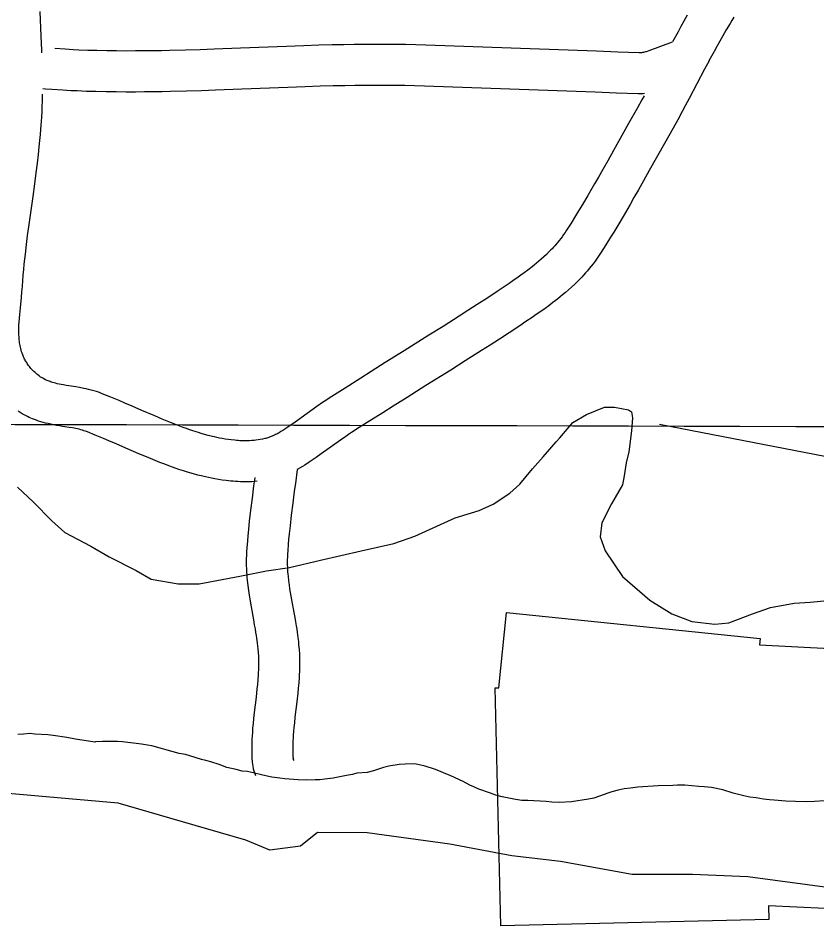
# Model space of a CAD drawing. Extents: x 3180038 to 3217926, y 922069 to 947485.
# Drawn here: x 3188074 to 3188658, y 933205 to 933869 of the extents above; entities that cross this region are included whole.
import ezdxf

# ---------------------------------------------------------------- set-up
doc = ezdxf.new("R2010")
doc.units = 0
for name, color, linetype in [('V-GRID-MAJR', 7, 'Continuous'), ('V-RIVR-EDGE', 7, 'Continuous'), ('V-ROAD-CNTR', 7, 'Continuous'), ('V-RRAP-FSHR', 7, 'Continuous'), ('V-RRAP-RVMT', 7, 'Continuous'), ('V-SITE-VEGE', 7, 'Continuous')]:
    doc.layers.add(name, color=color, linetype=linetype)

msp = doc.modelspace()

# ---------------------------------------------------------------- linework, layer by layer
at = {"layer": 'V-GRID-MAJR'}
msp.add_spline([(3184280.03, 933581.75), (3186889.57, 933574.83), (3192108.66, 933561.54), (3197327.75, 933549.02), (3202546.84, 933537.25), (3207765.93, 933526.24), (3212985.02, 933515.99), (3215594.57, 933511.15)], degree=3, dxfattribs=at)
at = {"layer": 'V-RIVR-EDGE'}
msp.add_lwpolyline([(3188671.58, 933232.31), (3188607.81, 933240.77), (3188567.36, 933242.42), (3188523.27, 933242.53), (3188470.92, 933252), (3188435.14, 933256.23), (3188390.04, 933264.64), (3188329.39, 933273.09), (3188293.08, 933273.18), (3188280.61, 933263.36), (3188258.3, 933260.3), (3188240.69, 933267.61), (3188185.23, 933283.82), (3188147.4, 933294.8), (3188067.03, 933301.75), (3187993.94, 933314.37), (3187903.73, 933328.08), (3187795.9, 933343.91), (3187761.66, 933341.4), (3187727.45, 933349.26)], dxfattribs=at)
at = {"layer": 'V-ROAD-CNTR'}
for points in [[(3188091.6, 933843.48), (3188091.54, 933845.32), (3188091.15, 933855.66), (3188090.37, 933873.64)], [(3188563.59, 933871.02), (3188561.13, 933866.71), (3188558.87, 933862.67), (3188556.78, 933858.87), (3188552.74, 933851.38)], [(3188597.71, 933869.5), (3188596.22, 933867.13), (3188594.81, 933864.84), (3188592.07, 933860.29), (3188589.56, 933856), (3188587.25, 933851.95), (3188585.11, 933848.12), (3188583.12, 933844.52), (3188579.39, 933837.6)], [(3188101.08, 933846.77), (3188108.66, 933846.28), (3188114.42, 933845.96), (3188118.72, 933845.75), (3188125.19, 933845.49), (3188131.67, 933845.3), (3188139.05, 933845.15), (3188146.23, 933845.07), (3188153.19, 933845.03), (3188159.93, 933845.04), (3188166.47, 933845.08), (3188172.82, 933845.15), (3188178.97, 933845.25), (3188184.92, 933845.37), (3188196.51, 933845.66), (3188207.38, 933845.99), (3188217.57, 933846.34), (3188236.76, 933847.07), (3188270.42, 933848.38), (3188283.1, 933848.83), (3188294.2, 933849.18), (3188303.93, 933849.43), (3188312.45, 933849.62), (3188319.92, 933849.74), (3188326.46, 933849.82), (3188332.19, 933849.86), (3188337.22, 933849.87), (3188345.98, 933849.85), (3188352.58, 933849.78), (3188357.54, 933849.7), (3188364.96, 933849.53), (3188372.37, 933849.31), (3188434.82, 933847.1), (3188497.24, 933844.87), (3188512.89, 933844.29), (3188528.4, 933843.73), (3188528.88, 933843.72), (3188529.25, 933843.72), (3188529.52, 933843.73), (3188530.35, 933843.8), (3188531.07, 933843.89), (3188531.78, 933844.01), (3188532.47, 933844.15), (3188533.16, 933844.31), (3188533.83, 933844.5), (3188534.41, 933844.67), (3188535.77, 933845.12), (3188552.74, 933851.38)], [(3188579.45, 933837.7), (3188576.22, 933831.61), (3188564.99, 933810.13), (3188562.12, 933804.71), (3188559.93, 933800.63), (3188556.61, 933794.52), (3188553.24, 933788.47), (3188546.85, 933777.11), (3188535.73, 933757.27), (3188531.53, 933749.81), (3188527.83, 933743.27), (3188524.57, 933737.56), (3188521.68, 933732.54), (3188516.58, 933723.81), (3188512.7, 933717.25), (3188509.74, 933712.34), (3188507.5, 933708.64), (3188504.1, 933703.13), (3188500.61, 933697.57), (3188499.18, 933695.37), (3188497.7, 933693.22), (3188496.24, 933691.18), (3188494.78, 933689.25), (3188493.33, 933687.41), (3188491.91, 933685.67), (3188490.5, 933684.01), (3188489.12, 933682.43), (3188487.75, 933680.93), (3188486.42, 933679.5), (3188485.11, 933678.14), (3188483.8, 933676.81), (3188481.31, 933674.38), (3188478.91, 933672.13), (3188476.63, 933670.08), (3188474.47, 933668.19), (3188472.42, 933666.47), (3188470.49, 933664.88), (3188468.64, 933663.4), (3188465.24, 933660.75), (3188462.21, 933658.47), (3188459.55, 933656.52), (3188457.2, 933654.84), (3188453.15, 933652), (3188450.08, 933649.9), (3188445.55, 933646.84), (3188441.03, 933643.84), (3188433.35, 933638.79), (3188426.12, 933634.09), (3188419.34, 933629.72), (3188412.97, 933625.64), (3188401.05, 933618.07), (3188390.59, 933611.48), (3188372.33, 933600.04), (3188358.67, 933591.49), (3188348.45, 933585.07), (3188340.82, 933580.26), (3188329.39, 933573), (3188323.72, 933569.36), (3188318.09, 933565.73), (3188315.86, 933564.27), (3188313.84, 933562.9), (3188309.94, 933560.19), (3188295.86, 933550.09), (3188292.16, 933547.5), (3188289.32, 933545.56), (3188287.12, 933544.09), (3188283.85, 933541.98), (3188282.13, 933540.9), (3188278.38, 933538.63)], [(3188092.16, 933817.35), (3188094.33, 933817.18), (3188098.9, 933816.85), (3188106.86, 933816.33), (3188112.86, 933816), (3188117.39, 933815.78), (3188124.15, 933815.51), (3188130.93, 933815.31), (3188138.58, 933815.16), (3188145.97, 933815.07), (3188153.12, 933815.03), (3188160.04, 933815.04), (3188166.75, 933815.08), (3188173.23, 933815.16), (3188179.51, 933815.26), (3188185.6, 933815.38), (3188197.34, 933815.67), (3188208.35, 933816), (3188218.65, 933816.36), (3188237.91, 933817.09), (3188271.54, 933818.4), (3188284.09, 933818.85), (3188295.06, 933819.19), (3188304.65, 933819.44), (3188313.02, 933819.62), (3188320.35, 933819.74), (3188326.74, 933819.82), (3188332.34, 933819.86), (3188337.21, 933819.87), (3188345.78, 933819.85), (3188352.18, 933819.78), (3188356.97, 933819.71), (3188364.17, 933819.54), (3188371.38, 933819.32), (3188433.76, 933817.12), (3188496.16, 933814.89), (3188511.79, 933814.31), (3188527.56, 933813.74), (3188528.74, 933813.72), (3188529.96, 933813.73), (3188531.24, 933813.78), (3188532.26, 933813.85)], [(3188079.39, 933618.68), (3188078.97, 933619.46), (3188078.66, 933620.08), (3188078.36, 933620.68), (3188078.12, 933621.23), (3188077.58, 933622.5), (3188077.13, 933623.68), (3188076.74, 933624.84), (3188076.4, 933625.98), (3188076.1, 933627.11), (3188075.84, 933628.21), (3188075.62, 933629.31), (3188075.43, 933630.39), (3188075.27, 933631.44), (3188075.13, 933632.49), (3188075.02, 933633.52), (3188074.93, 933634.53), (3188074.86, 933635.48), (3188074.76, 933637.52), (3188074.72, 933639.41), (3188074.73, 933641.23), (3188074.77, 933642.97), (3188074.84, 933644.63), (3188074.92, 933646.18), (3188075.14, 933649.28), (3188075.37, 933651.98), (3188075.86, 933656.94), (3188076.66, 933664.59), (3188077.03, 933668.54), (3188077.19, 933670.58), (3188077.33, 933672.53), (3188077.64, 933676.84), (3188077.96, 933680.93), (3188078.32, 933684.91), (3188078.7, 933688.78), (3188079.09, 933692.53), (3188079.49, 933696.16), (3188080.34, 933703.27), (3188081.18, 933709.94), (3188082.02, 933716.21), (3188083.66, 933728.07), (3188085.12, 933738.49), (3188086.39, 933747.67), (3188087.46, 933755.75), (3188088.35, 933762.85), (3188089.08, 933769.1), (3188089.67, 933774.58), (3188090.15, 933779.4), (3188090.53, 933783.62), (3188090.84, 933787.33), (3188091.08, 933790.6), (3188091.45, 933796.28), (3188091.67, 933800.57), (3188091.81, 933803.83), (3188091.96, 933808.67), (3188092.03, 933813.15)], [(3188532.03, 933812.11), (3188530.33, 933808.99), (3188527.07, 933803.13), (3188520.69, 933791.8), (3188509.58, 933771.96), (3188505.41, 933764.56), (3188501.76, 933758.11), (3188498.54, 933752.48), (3188495.72, 933747.58), (3188490.72, 933739.01), (3188486.94, 933732.63), (3188484.07, 933727.86), (3188481.91, 933724.31), (3188478.62, 933718.97), (3188475.33, 933713.73), (3188474.23, 933712.03), (3188473.16, 933710.47), (3188472.09, 933708.98), (3188471.01, 933707.55), (3188469.93, 933706.18), (3188468.86, 933704.87), (3188467.79, 933703.61), (3188466.73, 933702.4), (3188465.68, 933701.25), (3188464.64, 933700.13), (3188463.61, 933699.06), (3188462.63, 933698.06), (3188460.57, 933696.05), (3188458.63, 933694.23), (3188456.75, 933692.54), (3188454.95, 933690.98), (3188453.23, 933689.52), (3188451.58, 933688.17), (3188450.04, 933686.94), (3188447.01, 933684.58), (3188444.33, 933682.56), (3188441.95, 933680.82), (3188439.85, 933679.31), (3188436.06, 933676.66), (3188433.22, 933674.71), (3188428.87, 933671.77), (3188424.49, 933668.87), (3188416.93, 933663.9), (3188409.81, 933659.27), (3188403.13, 933654.96), (3188396.85, 933650.94), (3188385.01, 933643.42), (3188374.63, 933636.88), (3188356.41, 933625.47), (3188342.73, 933616.9), (3188332.47, 933610.46), (3188324.77, 933605.6), (3188313.26, 933598.29), (3188307.5, 933594.59), (3188301.72, 933590.87), (3188299.24, 933589.24), (3188296.89, 933587.65), (3188292.65, 933584.71), (3188278.5, 933574.56), (3188275.08, 933572.16), (3188272.53, 933570.42), (3188270.66, 933569.17), (3188267.76, 933567.3), (3188266.37, 933566.44), (3188265.01, 933565.6), (3188264.14, 933565.1), (3188263.33, 933564.65), (3188262.52, 933564.24), (3188261.71, 933563.85), (3188260.9, 933563.48), (3188260.08, 933563.13), (3188259.28, 933562.81), (3188258.47, 933562.51), (3188257.66, 933562.23), (3188256.85, 933561.97), (3188256.05, 933561.72), (3188255.25, 933561.5), (3188254.51, 933561.3), (3188252.83, 933560.91), (3188251.23, 933560.6), (3188249.65, 933560.34), (3188248.08, 933560.13), (3188246.35, 933559.94)], [(3188246.74, 933559.98), (3188245.02, 933559.84), (3188243.52, 933559.76), (3188242.05, 933559.71), (3188240.6, 933559.69), (3188239.18, 933559.7), (3188237.79, 933559.74), (3188236.43, 933559.8), (3188235.1, 933559.88), (3188233.8, 933559.97), (3188232.59, 933560.08), (3188230.06, 933560.35), (3188227.72, 933560.67), (3188225.5, 933561.01), (3188223.42, 933561.37), (3188221.45, 933561.75), (3188219.6, 933562.13), (3188217.87, 933562.51), (3188216.27, 933562.89), (3188213.17, 933563.67), (3188210.5, 933564.39), (3188208.18, 933565.06), (3188206.15, 933565.68), (3188204.41, 933566.22), (3188201.3, 933567.25), (3188199.03, 933568.03), (3188197.36, 933568.62), (3188194.83, 933569.55), (3188192.35, 933570.49), (3188188.91, 933571.84), (3188185.68, 933573.13), (3188179.57, 933575.65), (3188174.22, 933577.89), (3188164.77, 933581.95), (3188157.64, 933585.02), (3188152.26, 933587.33), (3188148.18, 933589.06), (3188142.04, 933591.62), (3188135.76, 933594.17), (3188133.65, 933594.96), (3188131.54, 933595.68), (3188129.51, 933596.3), (3188127.58, 933596.82), (3188125.74, 933597.28), (3188123.98, 933597.68), (3188122.28, 933598.04), (3188119.2, 933598.62), (3188116.36, 933599.1), (3188111.36, 933599.89), (3188109.29, 933600.22), (3188107.43, 933600.54), (3188105.74, 933600.85), (3188104.22, 933601.16), (3188102.85, 933601.46), (3188101.59, 933601.77), (3188100.45, 933602.07), (3188099.42, 933602.37), (3188098.47, 933602.67), (3188097.6, 933602.97), (3188096.81, 933603.26), (3188096.07, 933603.54), (3188095.4, 933603.83), (3188094.78, 933604.1), (3188094.26, 933604.34), (3188093.11, 933604.92), (3188092.19, 933605.44), (3188091.39, 933605.92), (3188090.69, 933606.36), (3188090.08, 933606.78), (3188089.6, 933607.12), (3188088.59, 933607.89), (3188087.89, 933608.46), (3188087.4, 933608.87), (3188086.56, 933609.63), (3188085.73, 933610.43), (3188084.99, 933611.19), (3188084.27, 933611.95), (3188083.62, 933612.7), (3188083, 933613.43), (3188082.42, 933614.15), (3188081.88, 933614.85), (3188081.38, 933615.54), (3188080.91, 933616.22), (3188080.47, 933616.88), (3188080.06, 933617.54), (3188079.67, 933618.19), (3188079.24, 933618.96)], [(3188249.12, 933530.07), (3188247.05, 933529.91), (3188244.85, 933529.79), (3188242.73, 933529.72), (3188240.67, 933529.69), (3188238.68, 933529.71), (3188236.76, 933529.76), (3188234.9, 933529.84), (3188233.11, 933529.94), (3188231.38, 933530.07), (3188229.65, 933530.22), (3188226.47, 933530.57), (3188223.45, 933530.97), (3188220.65, 933531.4), (3188218.03, 933531.86), (3188215.59, 933532.32), (3188213.32, 933532.79), (3188211.2, 933533.26), (3188209.19, 933533.73), (3188205.58, 933534.64), (3188202.41, 933535.5), (3188199.67, 933536.29), (3188197.31, 933537.01), (3188195.22, 933537.66), (3188191.73, 933538.81), (3188189.12, 933539.71), (3188187.17, 933540.41), (3188184.33, 933541.45), (3188181.55, 933542.5), (3188177.86, 933543.95), (3188174.41, 933545.33), (3188168.05, 933547.95), (3188162.49, 933550.28), (3188152.92, 933554.39), (3188145.79, 933557.46), (3188140.48, 933559.74), (3188136.54, 933561.41), (3188130.63, 933563.88), (3188124.83, 933566.23), (3188123.55, 933566.71), (3188122.37, 933567.11), (3188121.19, 933567.47), (3188119.99, 933567.8), (3188118.79, 933568.1), (3188117.59, 933568.37), (3188116.43, 933568.61), (3188113.92, 933569.08), (3188111.51, 933569.49), (3188106.63, 933570.27), (3188104.37, 933570.63), (3188102.18, 933571), (3188100.06, 933571.4), (3188098.03, 933571.8), (3188096.07, 933572.24), (3188094.2, 933572.69), (3188092.43, 933573.16), (3188090.73, 933573.66), (3188089.12, 933574.16), (3188087.6, 933574.68), (3188086.16, 933575.21), (3188084.8, 933575.74), (3188083.53, 933576.27), (3188082.32, 933576.81), (3188081.12, 933577.37), (3188079.08, 933578.4), (3188077.22, 933579.43), (3188075.6, 933580.4), (3188074.18, 933581.31)], [(3188278.38, 933538.63), (3188276.95, 933528.54), (3188276.16, 933522.77), (3188275.03, 933514.08), (3188273.95, 933505.39), (3188273.06, 933497.58), (3188272.45, 933491.76), (3188272.04, 933487.42), (3188271.77, 933484.22), (3188271.41, 933479.35), (3188271.26, 933476.98), (3188271.13, 933474.66), (3188271.06, 933472.7), (3188271.04, 933470.84), (3188271.05, 933469.04), (3188271.1, 933467.27), (3188271.19, 933465.53), (3188271.29, 933463.83), (3188271.42, 933462.17), (3188271.57, 933460.6), (3188271.93, 933457.37), (3188272.32, 933454.34), (3188272.74, 933451.47), (3188273.18, 933448.76), (3188274.08, 933443.51), (3188275.81, 933434.09), (3188276.46, 933430.48), (3188277.03, 933427.27), (3188277.5, 933424.43), (3188277.91, 933421.92), (3188278.25, 933419.67), (3188278.78, 933415.79), (3188279.13, 933412.81), (3188279.37, 933410.51), (3188279.66, 933407.11), (3188279.87, 933403.67), (3188279.98, 933400.95), (3188280.03, 933398.34), (3188280.03, 933395.83), (3188279.99, 933393.42), (3188279.91, 933391.09), (3188279.81, 933388.86), (3188279.69, 933386.67), (3188279.4, 933382.58), (3188279.07, 933378.76), (3188278.71, 933375.2), (3188277.99, 933368.7), (3188276.68, 933357.57), (3188276.23, 933353.53), (3188275.88, 933350.03), (3188275.62, 933347.02), (3188275.42, 933344.41), (3188275.28, 933342.15), (3188275.18, 933340.19), (3188275.11, 933338.54), (3188275.05, 933335.54), (3188275.04, 933333.37), (3188275.07, 933331.79), (3188275.15, 933329.36), (3188275.29, 933327.11), (3188275.29, 933327.08), (3188275.26, 933327.29), (3188275.3, 933327.1), (3188275.3, 933327.11), (3188275.45, 933326.65), (3188275.78, 933325.82)], [(3188247.25, 933532.78), (3188247.23, 933532.67), (3188246.42, 933526.74), (3188245.26, 933517.86), (3188244.16, 933508.94), (3188243.23, 933500.85), (3188242.59, 933494.72), (3188242.16, 933490.1), (3188241.86, 933486.59), (3188241.48, 933481.39), (3188241.31, 933478.73), (3188241.16, 933476.02), (3188241.07, 933473.45), (3188241.04, 933470.92), (3188241.06, 933468.47), (3188241.12, 933466.12), (3188241.23, 933463.87), (3188241.37, 933461.7), (3188241.53, 933459.62), (3188241.72, 933457.57), (3188242.14, 933453.78), (3188242.61, 933450.22), (3188243.09, 933446.93), (3188243.58, 933443.85), (3188244.54, 933438.26), (3188246.29, 933428.71), (3188246.93, 933425.2), (3188247.46, 933422.18), (3188247.9, 933419.57), (3188248.26, 933417.32), (3188248.55, 933415.4), (3188249.02, 933411.98), (3188249.32, 933409.48), (3188249.5, 933407.67), (3188249.74, 933404.91), (3188249.91, 933402.18), (3188249.99, 933400.11), (3188250.03, 933398.07), (3188250.03, 933396.08), (3188249.99, 933394.13), (3188249.93, 933392.23), (3188249.85, 933390.36), (3188249.75, 933388.57), (3188249.49, 933384.96), (3188249.2, 933381.55), (3188248.88, 933378.34), (3188248.18, 933372.12), (3188246.87, 933360.97), (3188246.4, 933356.67), (3188246.02, 933352.85), (3188245.72, 933349.47), (3188245.49, 933346.49), (3188245.32, 933343.86), (3188245.21, 933341.53), (3188245.12, 933339.44), (3188245.05, 933335.88), (3188245.04, 933333.15), (3188245.08, 933331.04), (3188245.19, 933327.95), (3188245.38, 933324.69), (3188245.52, 933323.28), (3188245.75, 933321.83), (3188246.17, 933319.87), (3188246.62, 933318.27), (3188247.26, 933316.36), (3188247.87, 933314.82)]]:
    msp.add_lwpolyline(points, dxfattribs=at)
at = {"layer": 'V-RRAP-FSHR'}
msp.add_lwpolyline([(3189283.41, 933494.97), (3189035.41, 933506.29), (3188680.56, 933545.03), (3188543.27, 933571.68)], dxfattribs=at)
at = {"layer": 'V-RRAP-RVMT'}
msp.add_lwpolyline([(3188685.08, 933216.56), (3188623.04, 933219.68), (3188623.31, 933209.71), (3188427.19, 933204.97), (3188422.99, 933378.95), (3188425.79, 933378.98), (3188431.43, 933434.16), (3188616.98, 933415.1), (3188616.46, 933410.41), (3188667.91, 933407.84)], dxfattribs=at)
at = {"layer": 'V-SITE-VEGE'}
for points in [[(3188073.74, 933525.69), (3188085.53, 933514.9), (3188098.82, 933501.22), (3188108.4, 933492.59), (3188127.48, 933482.63), (3188140.69, 933474.78), (3188160.49, 933464.82), (3188171.5, 933458.4), (3188191.22, 933455), (3188206.52, 933455.19), (3188236.33, 933460.67), (3188255.96, 933464.55), (3188272.69, 933466.95), (3188295.22, 933472.33), (3188325.01, 933479.26), (3188348.99, 933484.66), (3188364.23, 933489.95), (3188393.94, 933503.44), (3188411.37, 933508.76), (3188421.51, 933513.25), (3188433.8, 933521.42), (3188441.01, 933528.07), (3188450.34, 933539.12), (3188458.25, 933547.96), (3188467.58, 933559.01), (3188470.46, 933561.96), (3188479.8, 933573.01), (3188489.93, 933578.97), (3188502.98, 933584.23), (3188510.26, 933584.32), (3188520.49, 933582.26), (3188522.7, 933580.83), (3188523.48, 933576.47), (3188522.87, 933566.99), (3188520.88, 933551.66), (3188518.79, 933543.62), (3188517.45, 933534.12), (3188516.07, 933527.55), (3188508.23, 933513.61), (3188501.12, 933499.67), (3188499.79, 933489.45), (3188503.56, 933479.3), (3188516.18, 933460.51), (3188536.07, 933443.26), (3188552.23, 933433.26), (3188566.87, 933427.61), (3188583.66, 933425.64), (3188593.85, 933426.49), (3188611.26, 933433.27), (3188624.32, 933437.8), (3188641.77, 933440.93), (3188653.42, 933441.81), (3188670.89, 933443.48)], [(3188642.68, 933295.99), (3188635.64, 933296.13), (3188627.01, 933296.93), (3188623.61, 933297.11), (3188619.29, 933297.51), (3188614.05, 933298.58), (3188609.28, 933299.2), (3188604.96, 933300.06), (3188597.22, 933302), (3188589.48, 933304.4), (3188581.29, 933306.12), (3188575.83, 933306.73), (3188571.97, 933306.91), (3188566.97, 933307.3), (3188561.75, 933307.92), (3188556.53, 933307.85), (3188552.9, 933307.58), (3188542.24, 933307.45), (3188527.5, 933306.36), (3188522.07, 933305.61), (3188517.31, 933305.1), (3188513.01, 933304.14), (3188508.48, 933302.95), (3188504.64, 933301.76), (3188500.12, 933300.12), (3188495.15, 933298.47), (3188491.3, 933297.52), (3188478.85, 933295.77), (3188469.78, 933295.21), (3188464.56, 933295.37), (3188460.46, 933296), (3188446.84, 933296.74), (3188442.53, 933296.68), (3188436.84, 933297.52), (3188428.2, 933299.23), (3188423.64, 933300.53), (3188419.54, 933302.07), (3188411.11, 933304.92), (3188407.46, 933306.69), (3188404.49, 933307.79), (3188399.7, 933310.45), (3188396.96, 933311.78), (3188390.11, 933314.87), (3188385.78, 933316.63), (3188383.04, 933317.96), (3188378.71, 933319.49), (3188371.87, 933321.68), (3188364.36, 933323.4), (3188357.33, 933323.31), (3188352.79, 933323.03), (3188345.32, 933321.8), (3188341.47, 933320.85), (3188337.86, 933319.44), (3188334.02, 933318.26), (3188329.49, 933317.07), (3188321.79, 933316.52), (3188318.85, 933315.58), (3188314.32, 933314.84), (3188304.58, 933312.9), (3188298.47, 933312.14), (3188294.84, 933311.87), (3188291.44, 933311.83), (3188285.31, 933311.53), (3188278.96, 933311.68), (3188269.19, 933312.46), (3188265.56, 933312.87), (3188259.64, 933313.71), (3188256.23, 933314.35), (3188241.89, 933317.8), (3188238.03, 933318.2), (3188233.7, 933319.29), (3188226.88, 933320.79), (3188221.18, 933322.99), (3188215.25, 933324.96), (3188211.39, 933325.82), (3188208.2, 933326.69), (3188199.77, 933329.3), (3188196.58, 933330.17), (3188192.03, 933331.02), (3188187.48, 933332.33), (3188183.15, 933333.41), (3188179.74, 933334.5), (3188171.99, 933336.68), (3188168.81, 933337.09), (3188164.49, 933337.94), (3188150.63, 933339.59), (3188146.77, 933339.77), (3188142.91, 933339.72), (3188135.87, 933339.86), (3188130.89, 933339.57), (3188130.21, 933339.33), (3188116.11, 933341.43), (3188109.74, 933342.71), (3188099.74, 933344.17), (3188095.88, 933344.58), (3188086.34, 933345.14), (3188082.7, 933345.55), (3188078.17, 933345.04), (3188074.09, 933344.99)], [(3188663.78, 933296.47), (3188656.52, 933295.93), (3188650.85, 933295.63), (3188642.68, 933295.99)]]:
    msp.add_lwpolyline(points, dxfattribs=at)

doc.saveas('drawing.dxf')
